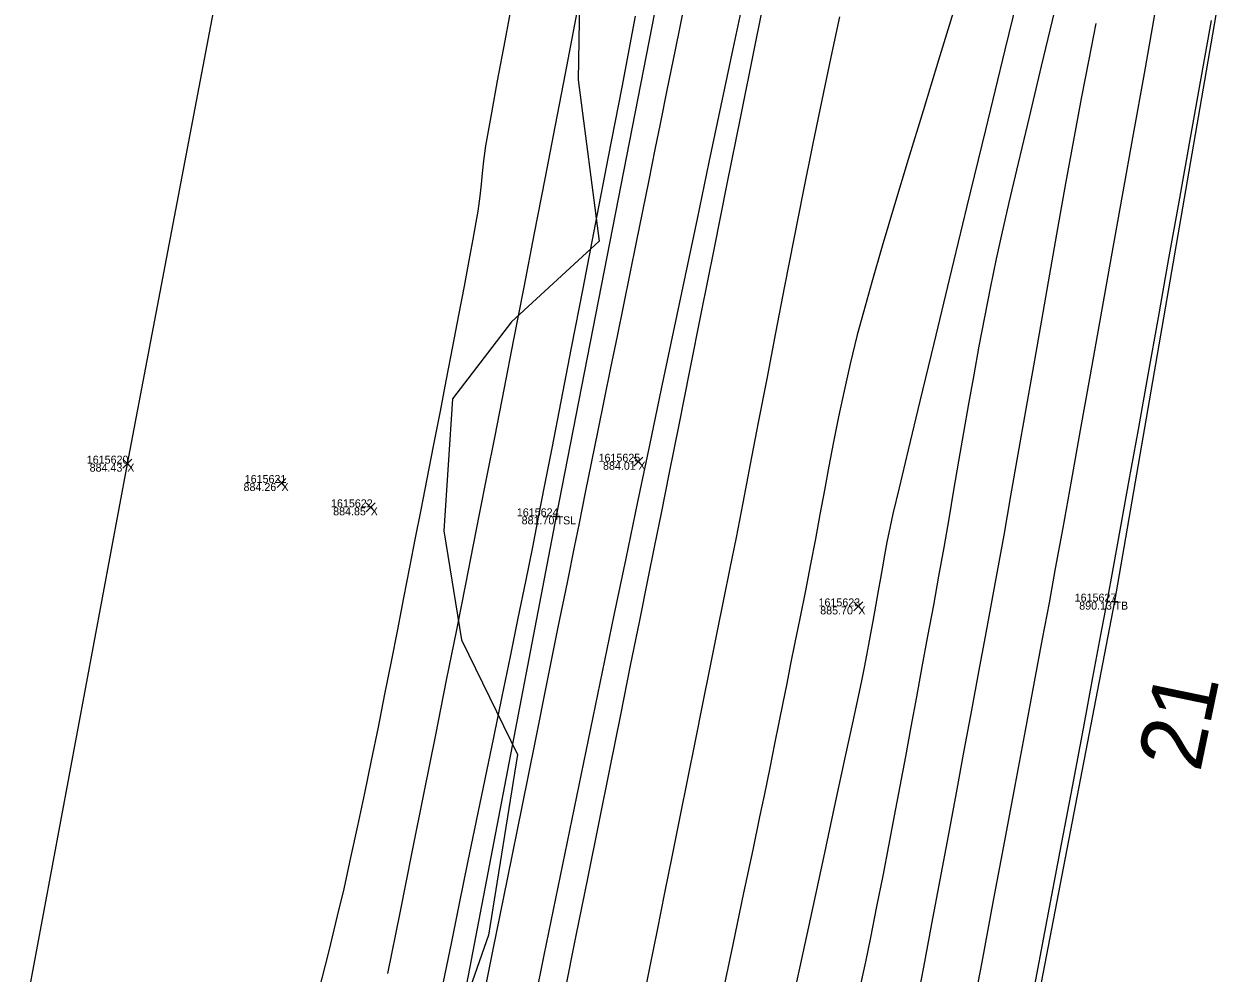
# Model space of a CAD drawing. Extents: x 1957117 to 1971063, y 701601 to 715861.
# Drawn here: x 1962801.9 to 1962854.3, y 704079.5 to 704121 of the extents above; entities that cross this region are included whole.
import ezdxf

# ---------------------------------------------------------------- set-up
doc = ezdxf.new("R2010")
doc.units = 0
for name, color, linetype in [('AP_X_Lights', 7, 'Continuous'), ('DT_X_Break_Line', 7, 'Continuous'), ('DT_X_Contour_Major', 7, 'Continuous'), ('DT_X_Contour_Minor', 7, 'Continuous'), ('DT_X_TIN_Hull', 7, 'Continuous'), ('GE_X_CL_20', 7, 'Continuous'), ('HY_X_Water_Edge', 7, 'Continuous'), ('PV_P_Drive', 7, 'Continuous'), ('PV_P_Shoulder', 7, 'Continuous'), ('RS_Raster1', 7, 'Continuous'), ('RW_X_Esmt_RR', 7, 'Continuous'), ('SC_Scratch1', 7, 'Continuous'), ('VG_X_Tree_Line_Rt', 7, 'Continuous')]:
    doc.layers.add(name, color=color, linetype=linetype)

msp = doc.modelspace()

# ---------------------------------------------------------------- linework, layer by layer
at = {"layer": 'AP_X_Lights'}
for p, q in [((1962828.6, 704101.692), (1962828.988, 704102.082)), ((1962828.6, 704102.082), (1962828.988, 704101.692)), ((1962806.248, 704101.607), (1962806.636, 704101.997)), ((1962806.248, 704101.997), (1962806.636, 704101.607)), ((1962812.993, 704100.763), (1962813.381, 704101.153)), ((1962812.993, 704101.153), (1962813.381, 704100.763)), ((1962816.896, 704099.697), (1962817.284, 704100.087)), ((1962816.896, 704100.087), (1962817.284, 704099.697)), ((1962838.22, 704095.365), (1962838.608, 704095.755)), ((1962838.22, 704095.755), (1962838.608, 704095.365))]:
    msp.add_line(p, q, dxfattribs=at)
at = {"layer": 'DT_X_Break_Line'}
for points in [[(1962730.818, 703457.798), (1962733.395, 703504.264), (1962741.916, 703605.02), (1962747.624, 703652.087), (1962756.592, 703704.666), (1962761.935, 703754.654), (1962770.271, 703804.276), (1962778.004, 703852.465), (1962787.236, 703902.544), (1962794.92, 703952.201), (1962805.163, 704000.74), (1962815.72, 704050.002), (1962825.218, 704099.5), (1962834.811, 704148.707), (1962846.035, 704198.31), (1962854.549, 704243.654), (1962868.069, 704295.231)], [(1962892.064, 704289.931), (1962881.011, 704234.451), (1962871.969, 704195.37), (1962858.193, 704145.387), (1962849.618, 704095.769), (1962840.196, 704046.83), (1962828.044, 703997.69), (1962822.426, 703949.671), (1962812.618, 703898.591), (1962803.468, 703849.395), (1962793.965, 703803.71), (1962788.733, 703751.727), (1962780.252, 703700.82), (1962774.948, 703651.755), (1962769.57, 703604.236), (1962761.597, 703549.082), (1962757.692, 703508.157), (1962753.044, 703454.513)]]:
    msp.add_lwpolyline(points, dxfattribs=at)
at = {"layer": 'DT_X_Contour_Major'}
for points in [[(1962842.626, 704121.728), (1962841.929, 704119.455), (1962841.25, 704117.233), (1962840.603, 704115.107), (1962840.004, 704113.12), (1962839.466, 704111.317), (1962839.006, 704109.74), (1962838.636, 704108.434), (1962838.373, 704107.444), (1962838.065, 704106.176), (1962837.793, 704104.982), (1962837.551, 704103.848), (1962837.331, 704102.756), (1962837.126, 704101.692), (1962836.931, 704100.641), (1962836.737, 704099.586), (1962836.539, 704098.513), (1962836.329, 704097.407), (1962836.101, 704096.251), (1962835.855, 704095.032), (1962835.644, 704093.98), (1962835.457, 704093.047), (1962835.285, 704092.185), (1962835.118, 704091.347), (1962834.945, 704090.486), (1962834.756, 704089.553), (1962834.542, 704088.502), (1962834.292, 704087.284), (1962834.097, 704086.35), (1962833.796, 704084.909), (1962833.401, 704083.028), (1962832.927, 704080.775), (1962832.389, 704078.218)], [(1962842.626, 704121.728), (1962841.929, 704119.455), (1962841.25, 704117.233), (1962840.603, 704115.107), (1962840.004, 704113.12), (1962839.466, 704111.317), (1962839.006, 704109.74), (1962838.636, 704108.434), (1962838.373, 704107.444), (1962838.065, 704106.176), (1962837.793, 704104.982), (1962837.551, 704103.848), (1962837.331, 704102.756), (1962837.126, 704101.692), (1962836.931, 704100.641), (1962836.737, 704099.586), (1962836.539, 704098.513), (1962836.329, 704097.407), (1962836.101, 704096.251), (1962835.855, 704095.032), (1962835.644, 704093.98), (1962835.457, 704093.047), (1962835.285, 704092.185), (1962835.118, 704091.347), (1962834.945, 704090.486), (1962834.756, 704089.553), (1962834.542, 704088.502), (1962834.292, 704087.284), (1962834.097, 704086.35), (1962833.796, 704084.909), (1962833.401, 704083.028), (1962832.927, 704080.775), (1962832.389, 704078.218)], [(1962853.85, 704121.191), (1962853.395, 704118.658), (1962852.929, 704116.053), (1962852.457, 704113.414), (1962851.987, 704110.78), (1962851.525, 704108.191), (1962851.077, 704105.685), (1962850.65, 704103.301), (1962850.251, 704101.078), (1962849.886, 704099.055), (1962849.561, 704097.27), (1962849.284, 704095.763), (1962849.014, 704094.315), (1962848.664, 704092.449), (1962848.244, 704090.216), (1962847.763, 704087.67), (1962847.233, 704084.863), (1962846.663, 704081.85), (1962846.063, 704078.682)], [(1962853.85, 704121.191), (1962853.395, 704118.658), (1962852.929, 704116.053), (1962852.457, 704113.414), (1962851.987, 704110.78), (1962851.525, 704108.191), (1962851.077, 704105.685), (1962850.65, 704103.301), (1962850.251, 704101.078), (1962849.886, 704099.055), (1962849.561, 704097.27), (1962849.284, 704095.763), (1962849.014, 704094.315), (1962848.664, 704092.449), (1962848.244, 704090.216), (1962847.763, 704087.67), (1962847.233, 704084.863), (1962846.663, 704081.85), (1962846.063, 704078.682)]]:
    msp.add_lwpolyline(points, dxfattribs=at)
at = {"layer": 'DT_X_Contour_Minor'}
for points in [[(1962845.695, 704123.487), (1962844.826, 704119.906), (1962843.979, 704116.409), (1962843.168, 704113.06), (1962842.409, 704109.922), (1962841.717, 704107.058), (1962841.108, 704104.531), (1962840.597, 704102.405), (1962840.199, 704100.742), (1962839.929, 704099.605), (1962839.803, 704099.059), (1962839.662, 704098.37), (1962839.555, 704097.802), (1962839.468, 704097.297), (1962839.384, 704096.797), (1962839.29, 704096.242), (1962839.17, 704095.574), (1962839.048, 704094.913), (1962838.95, 704094.375), (1962838.863, 704093.899), (1962838.773, 704093.423), (1962838.669, 704092.887), (1962838.536, 704092.227), (1962838.423, 704091.692), (1962838.188, 704090.597), (1962837.844, 704089.005), (1962837.407, 704086.981), (1962836.888, 704084.586), (1962836.303, 704081.885), (1962835.664, 704078.942)], [(1962845.695, 704123.487), (1962844.826, 704119.906), (1962843.979, 704116.409), (1962843.168, 704113.06), (1962842.409, 704109.922), (1962841.717, 704107.058), (1962841.108, 704104.531), (1962840.597, 704102.405), (1962840.199, 704100.742), (1962839.929, 704099.605), (1962839.803, 704099.059), (1962839.662, 704098.37), (1962839.555, 704097.802), (1962839.468, 704097.297), (1962839.384, 704096.797), (1962839.29, 704096.242), (1962839.17, 704095.574), (1962839.048, 704094.913), (1962838.95, 704094.375), (1962838.863, 704093.899), (1962838.773, 704093.423), (1962838.669, 704092.887), (1962838.536, 704092.227), (1962838.423, 704091.692), (1962838.188, 704090.597), (1962837.844, 704089.005), (1962837.407, 704086.981), (1962836.888, 704084.586), (1962836.303, 704081.885), (1962835.664, 704078.942)], [(1962817.837, 704079.503), (1962818.372, 704082.156), (1962818.906, 704084.809), (1962819.43, 704087.419), (1962819.935, 704089.94), (1962820.412, 704092.329), (1962820.853, 704094.54), (1962821.249, 704096.528), (1962821.591, 704098.251), (1962821.87, 704099.661), (1962822.175, 704101.213), (1962822.531, 704103.024), (1962822.927, 704105.046), (1962823.353, 704107.23), (1962823.8, 704109.527), (1962824.259, 704111.888), (1962824.719, 704114.266), (1962825.171, 704116.611), (1962825.605, 704118.874), (1962826.012, 704121.007), (1962826.382, 704122.962)], [(1962817.837, 704079.503), (1962818.372, 704082.156), (1962818.906, 704084.809), (1962819.43, 704087.419), (1962819.935, 704089.94), (1962820.412, 704092.329), (1962820.853, 704094.54), (1962821.249, 704096.528), (1962821.591, 704098.251), (1962821.87, 704099.661), (1962822.175, 704101.213), (1962822.531, 704103.024), (1962822.927, 704105.046), (1962823.353, 704107.23), (1962823.8, 704109.527), (1962824.259, 704111.888), (1962824.719, 704114.266), (1962825.171, 704116.611), (1962825.605, 704118.874), (1962826.012, 704121.007), (1962826.382, 704122.962)], [(1962834.454, 704122.933), (1962833.858, 704119.967), (1962833.26, 704116.987), (1962832.67, 704114.04), (1962832.096, 704111.171), (1962831.547, 704108.429), (1962831.033, 704105.858), (1962830.562, 704103.505), (1962830.144, 704101.417), (1962829.787, 704099.64), (1962829.501, 704098.221), (1962829.196, 704096.713), (1962828.841, 704094.951), (1962828.442, 704092.973), (1962828.008, 704090.817), (1962827.546, 704088.52), (1962827.063, 704086.12), (1962826.566, 704083.654), (1962826.065, 704081.161), (1962825.565, 704078.677)], [(1962834.454, 704122.933), (1962833.858, 704119.967), (1962833.26, 704116.987), (1962832.67, 704114.04), (1962832.096, 704111.171), (1962831.547, 704108.429), (1962831.033, 704105.858), (1962830.562, 704103.505), (1962830.144, 704101.417), (1962829.787, 704099.64), (1962829.501, 704098.221), (1962829.196, 704096.713), (1962828.841, 704094.951), (1962828.442, 704092.973), (1962828.008, 704090.817), (1962827.546, 704088.52), (1962827.063, 704086.12), (1962826.566, 704083.654), (1962826.065, 704081.161), (1962825.565, 704078.677)], [(1962814.811, 704078.669), (1962815.267, 704080.493), (1962815.642, 704082.025), (1962815.923, 704083.214), (1962816.228, 704084.572), (1962816.532, 704085.966), (1962816.833, 704087.387), (1962817.13, 704088.826), (1962817.424, 704090.272), (1962817.712, 704091.716), (1962817.995, 704093.147), (1962818.271, 704094.557), (1962818.539, 704095.936), (1962818.799, 704097.274), (1962819.05, 704098.56), (1962819.29, 704099.786), (1962819.556, 704101.136), (1962819.836, 704102.562), (1962820.122, 704104.028), (1962820.408, 704105.496), (1962820.686, 704106.932), (1962820.949, 704108.299), (1962821.19, 704109.562), (1962821.402, 704110.683), (1962821.577, 704111.627), (1962821.709, 704112.358), (1962821.79, 704112.84), (1962821.882, 704113.502), (1962821.938, 704114.03), (1962821.982, 704114.513), (1962822.037, 704115.042), (1962822.127, 704115.704), (1962822.21, 704116.188), (1962822.385, 704117.153), (1962822.64, 704118.54), (1962822.965, 704120.291), (1962823.347, 704122.348)], [(1962814.811, 704078.669), (1962815.267, 704080.493), (1962815.642, 704082.025), (1962815.923, 704083.214), (1962816.228, 704084.572), (1962816.532, 704085.966), (1962816.833, 704087.387), (1962817.13, 704088.826), (1962817.424, 704090.272), (1962817.712, 704091.716), (1962817.995, 704093.147), (1962818.271, 704094.557), (1962818.539, 704095.936), (1962818.799, 704097.274), (1962819.05, 704098.56), (1962819.29, 704099.786), (1962819.556, 704101.136), (1962819.836, 704102.562), (1962820.122, 704104.028), (1962820.408, 704105.496), (1962820.686, 704106.932), (1962820.949, 704108.299), (1962821.19, 704109.562), (1962821.402, 704110.683), (1962821.577, 704111.627), (1962821.709, 704112.358), (1962821.79, 704112.84), (1962821.882, 704113.502), (1962821.938, 704114.03), (1962821.982, 704114.513), (1962822.037, 704115.042), (1962822.127, 704115.704), (1962822.21, 704116.188), (1962822.385, 704117.153), (1962822.64, 704118.54), (1962822.965, 704120.291), (1962823.347, 704122.348)], [(1962830.808, 704121.908), (1962830.401, 704119.902), (1962830.043, 704118.141), (1962829.746, 704116.672), (1962829.518, 704115.544), (1962829.247, 704114.203), (1962828.974, 704112.851), (1962828.698, 704111.49), (1962828.42, 704110.122), (1962828.141, 704108.749), (1962827.862, 704107.375), (1962827.582, 704106), (1962827.302, 704104.628), (1962827.024, 704103.26), (1962826.747, 704101.899), (1962826.473, 704100.547), (1962826.201, 704099.206), (1962825.987, 704098.147), (1962825.676, 704096.608), (1962825.28, 704094.646), (1962824.811, 704092.318), (1962824.279, 704089.681), (1962823.696, 704086.793), (1962823.074, 704083.71), (1962822.424, 704080.489), (1962821.758, 704077.188)], [(1962830.808, 704121.908), (1962830.401, 704119.902), (1962830.043, 704118.141), (1962829.746, 704116.672), (1962829.518, 704115.544), (1962829.247, 704114.203), (1962828.974, 704112.851), (1962828.698, 704111.49), (1962828.42, 704110.122), (1962828.141, 704108.749), (1962827.862, 704107.375), (1962827.582, 704106), (1962827.302, 704104.628), (1962827.024, 704103.26), (1962826.747, 704101.899), (1962826.473, 704100.547), (1962826.201, 704099.206), (1962825.987, 704098.147), (1962825.676, 704096.608), (1962825.28, 704094.646), (1962824.811, 704092.318), (1962824.279, 704089.681), (1962823.696, 704086.793), (1962823.074, 704083.71), (1962822.424, 704080.489), (1962821.758, 704077.188)], [(1962846.996, 704121.605), (1962846.414, 704119.187), (1962845.881, 704116.954), (1962845.406, 704114.95), (1962845.002, 704113.221), (1962844.679, 704111.809), (1962844.448, 704110.761), (1962844.184, 704109.485), (1962843.933, 704108.214), (1962843.693, 704106.947), (1962843.462, 704105.683), (1962843.237, 704104.423), (1962843.018, 704103.164), (1962842.802, 704101.907), (1962842.586, 704100.651), (1962842.371, 704099.395), (1962842.152, 704098.139), (1962841.929, 704096.881), (1962841.699, 704095.621), (1962841.447, 704094.259), (1962841.2, 704092.92), (1962840.957, 704091.6), (1962840.716, 704090.292), (1962840.475, 704088.993), (1962840.233, 704087.697), (1962839.988, 704086.398), (1962839.738, 704085.092), (1962839.482, 704083.774), (1962839.217, 704082.439), (1962838.943, 704081.081), (1962838.723, 704080.017), (1962838.431, 704078.626)], [(1962846.996, 704121.605), (1962846.414, 704119.187), (1962845.881, 704116.954), (1962845.406, 704114.95), (1962845.002, 704113.221), (1962844.679, 704111.809), (1962844.448, 704110.761), (1962844.184, 704109.485), (1962843.933, 704108.214), (1962843.693, 704106.947), (1962843.462, 704105.683), (1962843.237, 704104.423), (1962843.018, 704103.164), (1962842.802, 704101.907), (1962842.586, 704100.651), (1962842.371, 704099.395), (1962842.152, 704098.139), (1962841.929, 704096.881), (1962841.699, 704095.621), (1962841.447, 704094.259), (1962841.2, 704092.92), (1962840.957, 704091.6), (1962840.716, 704090.292), (1962840.475, 704088.993), (1962840.233, 704087.697), (1962839.988, 704086.398), (1962839.738, 704085.092), (1962839.482, 704083.774), (1962839.217, 704082.439), (1962838.943, 704081.081), (1962838.723, 704080.017), (1962838.431, 704078.626)], [(1962851.376, 704121.446), (1962850.912, 704118.864), (1962850.437, 704116.21), (1962849.957, 704113.526), (1962849.479, 704110.85), (1962849.01, 704108.223), (1962848.556, 704105.684), (1962848.125, 704103.273), (1962847.722, 704101.031), (1962847.355, 704098.998), (1962847.031, 704097.213), (1962846.756, 704095.716), (1962846.462, 704094.135), (1962846.112, 704092.26), (1962845.714, 704090.134), (1962845.277, 704087.802), (1962844.809, 704085.307), (1962844.318, 704082.694), (1962843.812, 704080.007), (1962843.3, 704077.29)], [(1962851.376, 704121.446), (1962850.912, 704118.864), (1962850.437, 704116.21), (1962849.957, 704113.526), (1962849.479, 704110.85), (1962849.01, 704108.223), (1962848.556, 704105.684), (1962848.125, 704103.273), (1962847.722, 704101.031), (1962847.355, 704098.998), (1962847.031, 704097.213), (1962846.756, 704095.716), (1962846.462, 704094.135), (1962846.112, 704092.26), (1962845.714, 704090.134), (1962845.277, 704087.802), (1962844.809, 704085.307), (1962844.318, 704082.694), (1962843.812, 704080.007), (1962843.3, 704077.29)], [(1962820.277, 704079.14), (1962820.618, 704080.821), (1962820.974, 704082.566), (1962821.341, 704084.357), (1962821.716, 704086.176), (1962822.093, 704088.005), (1962822.469, 704089.825), (1962822.839, 704091.618), (1962823.199, 704093.366), (1962823.545, 704095.05), (1962823.871, 704096.652), (1962824.174, 704098.154), (1962824.449, 704099.537), (1962824.698, 704100.802), (1962825.025, 704102.48), (1962825.422, 704104.518), (1962825.877, 704106.865), (1962826.381, 704109.466), (1962826.924, 704112.271), (1962827.494, 704115.225), (1962828.082, 704118.276), (1962828.678, 704121.373)], [(1962820.277, 704079.14), (1962820.618, 704080.821), (1962820.974, 704082.566), (1962821.341, 704084.357), (1962821.716, 704086.176), (1962822.093, 704088.005), (1962822.469, 704089.825), (1962822.839, 704091.618), (1962823.199, 704093.366), (1962823.545, 704095.05), (1962823.871, 704096.652), (1962824.174, 704098.154), (1962824.449, 704099.537), (1962824.698, 704100.802), (1962825.025, 704102.48), (1962825.422, 704104.518), (1962825.877, 704106.865), (1962826.381, 704109.466), (1962826.924, 704112.271), (1962827.494, 704115.225), (1962828.082, 704118.276), (1962828.678, 704121.373)], [(1962837.598, 704121.341), (1962837.213, 704119.58), (1962836.817, 704117.702), (1962836.413, 704115.734), (1962836.004, 704113.704), (1962835.596, 704111.639), (1962835.191, 704109.569), (1962834.795, 704107.519), (1962834.41, 704105.519), (1962834.04, 704103.597), (1962833.691, 704101.779), (1962833.365, 704100.095), (1962833.067, 704098.571), (1962832.801, 704097.236), (1962832.525, 704095.869), (1962832.232, 704094.415), (1962831.925, 704092.889), (1962831.608, 704091.306), (1962831.281, 704089.68), (1962830.949, 704088.025), (1962830.614, 704086.356), (1962830.279, 704084.686), (1962829.946, 704083.031), (1962829.618, 704081.405), (1962829.298, 704079.823), (1962828.988, 704078.298)], [(1962837.598, 704121.341), (1962837.213, 704119.58), (1962836.817, 704117.702), (1962836.413, 704115.734), (1962836.004, 704113.704), (1962835.596, 704111.639), (1962835.191, 704109.569), (1962834.795, 704107.519), (1962834.41, 704105.519), (1962834.04, 704103.597), (1962833.691, 704101.779), (1962833.365, 704100.095), (1962833.067, 704098.571), (1962832.801, 704097.236), (1962832.525, 704095.869), (1962832.232, 704094.415), (1962831.925, 704092.889), (1962831.608, 704091.306), (1962831.281, 704089.68), (1962830.949, 704088.025), (1962830.614, 704086.356), (1962830.279, 704084.686), (1962829.946, 704083.031), (1962829.618, 704081.405), (1962829.298, 704079.823), (1962828.988, 704078.298)], [(1962848.801, 704121.047), (1962848.491, 704119.474), (1962848.166, 704117.769), (1962847.829, 704115.954), (1962847.482, 704114.054), (1962847.131, 704112.093), (1962846.776, 704110.095), (1962846.422, 704108.084), (1962846.072, 704106.085), (1962845.729, 704104.12), (1962845.396, 704102.215), (1962845.076, 704100.393), (1962844.773, 704098.679), (1962844.488, 704097.096), (1962844.227, 704095.668), (1962843.964, 704094.25), (1962843.675, 704092.693), (1962843.365, 704091.019), (1962843.037, 704089.252), (1962842.694, 704087.412), (1962842.342, 704085.522), (1962841.983, 704083.605), (1962841.622, 704081.683), (1962841.262, 704079.777), (1962840.908, 704077.91)], [(1962848.801, 704121.047), (1962848.491, 704119.474), (1962848.166, 704117.769), (1962847.829, 704115.954), (1962847.482, 704114.054), (1962847.131, 704112.093), (1962846.776, 704110.095), (1962846.422, 704108.084), (1962846.072, 704106.085), (1962845.729, 704104.12), (1962845.396, 704102.215), (1962845.076, 704100.393), (1962844.773, 704098.679), (1962844.488, 704097.096), (1962844.227, 704095.668), (1962843.964, 704094.25), (1962843.675, 704092.693), (1962843.365, 704091.019), (1962843.037, 704089.252), (1962842.694, 704087.412), (1962842.342, 704085.522), (1962841.983, 704083.605), (1962841.622, 704081.683), (1962841.262, 704079.777), (1962840.908, 704077.91)]]:
    msp.add_lwpolyline(points, dxfattribs=at)
at = {"layer": 'DT_X_TIN_Hull'}
msp.add_lwpolyline([(1962854.544, 704302.816), (1962839.463, 704247.251), (1962828.794, 704202.213), (1962815.745, 704150.832), (1962806.442, 704101.802), (1962788.018, 704003.247), (1962779.047, 703954.01), (1962770.927, 703904.936), (1962763.124, 703854.555), (1962754.385, 703805.324), (1962746.258, 703756.127), (1962738.677, 703706.86), (1962732.41, 703657.862), (1962724.468, 703607.498), (1962718.773, 703557.311), (1962703.306, 703409.414)], dxfattribs=at)
at = {"layer": 'GE_X_CL_20'}
msp.add_arc((1968466.781, 702923.066), 5729.578, 166.495347, 177.813939, dxfattribs=at)
at = {"layer": 'HY_X_Water_Edge'}
msp.add_spline([(1963191.723, 701994.048), (1963062.047, 702441.167), (1962863.491, 703169.356), (1962827.53, 703438.691), (1962823.213, 703537.412), (1962817.962, 703593.874), (1962817.97, 703697.316), (1962828.582, 703804.235), (1962836.461, 703844.734), (1962850.687, 703896.004), (1962867.251, 703938.846), (1962873.848, 703992.355), (1962884.135, 704091.371), (1962891.241, 704140.854), (1962897.382, 704180.529), (1962905.467, 704230.979), (1962943.949, 704328.022), (1962948.537, 704378.842), (1962964.114, 704426.264), (1963004.885, 704570.73), (1963042.054, 704716.522), (1963062.038, 704814.417), (1963072.171, 704860.237), (1963090.023, 704956.798), (1963107.066, 705031.783), (1963133.773, 705105.742), (1963148.685, 705206.74), (1963175.48, 705301.059), (1963191.635, 705353.417), (1963210.988, 705447.286), (1963219.532, 705497.27), (1963230.124, 705549.475), (1963251.052, 705591.159), (1963275.289, 705693.429), (1963292.982, 705784.032), (1963302.841, 705839.645), (1963335.126, 705936.766), (1963359.752, 706046.75), (1963389.133, 706177.299), (1963417.827, 706273.456), (1963475.868, 706451.902), (1963533.782, 706640.53), (1963553.86, 706696.984), (1963580.184, 706715.425), (1963609.172, 706718.73), (1963617.062, 706714.691), (1963619.447, 706694.678), (1963564.282, 706533.07), (1963531.853, 706395.229), (1963434.4, 706006.96), (1963354.09, 705679.186), (1963237.513, 705206.07), (1963167.369, 704892.962), (1963059.145, 704434.176), (1962907.914, 703908.742), (1962877.458, 703703.326), (1962898.357, 703412.121), (1962942.65, 703052.267), (1963048.963, 702674.866), (1963191.468, 702189.666), (1963245.396, 702019.832)], degree=3, dxfattribs=at)
at = {"layer": 'PV_P_Drive'}
for p, q in [((1962825.072, 704099.5), (1962825.364, 704099.5)), ((1962825.218, 704099.646), (1962825.218, 704099.354)), ((1962825.218, 704099.5), (1962825.218, 704099.5)), ((1962849.472, 704095.769), (1962849.764, 704095.769)), ((1962849.618, 704095.915), (1962849.618, 704095.623)), ((1962849.618, 704095.769), (1962849.618, 704095.769))]:
    msp.add_line(p, q, dxfattribs=at)
at = {"layer": 'RW_X_Esmt_RR'}
for radius, start, end in [(5759.578, 166.4953469, 172.9409494), (5699.578, 166.495347, 172.904425)]:
    msp.add_arc((1968466.781, 702923.066), radius, start, end, dxfattribs=at)
at = {"layer": 'VG_X_Tree_Line_Rt'}
msp.add_lwpolyline([(1962826.276, 704125.474), (1962826.166, 704118.596), (1962827.084, 704111.527), (1962823.254, 704108.013), (1962820.667, 704104.636), (1962820.282, 704098.865), (1962821.057, 704094.092), (1962823.507, 704089.087), (1962822.249, 704081.18), (1962819.7, 704073.933), (1962816.602, 704068.652), (1962816.442, 704062.278), (1962821.81, 704057.72), (1962820.804, 704052.267), (1962811.033, 704050.334), (1962809.422, 704044.105), (1962807.39, 704039.656), (1962810.59, 704035.804)], dxfattribs=at)

# ---------------------------------------------------------------- texts
at = {"layer": 'GE_X_CL_20'}
msp.add_text('21', height=2.8, rotation=78.2557, dxfattribs=at).set_placement((1962853.361, 704088.268))
at = {"layer": 'PV_P_Shoulder'}
for s, p in [('884.43', (1962804.797, 704101.452)), ('884.01', (1962827.25, 704101.537)), ('884.26', (1962811.528, 704100.608)), ('884.85', (1962815.448, 704099.542)), ('881.70', (1962823.691, 704099.15)), ('890.13', (1962848.078, 704095.419)), ('885.70', (1962836.75, 704095.21))]:
    msp.add_text(s, height=0.35, dxfattribs=at).set_placement(p)
at = {"layer": 'RS_Raster1'}
for s, p in [('1615620', (1962804.673, 704101.802)), ('1615625', (1962827.055, 704101.887)), ('1615621', (1962811.58, 704100.958)), ('1615622', (1962815.354, 704099.892)), ('1615624', (1962823.482, 704099.5)), ('1615623', (1962836.675, 704095.56)), ('1615627', (1962847.879, 704095.769))]:
    msp.add_text(s, height=0.35, dxfattribs=at).set_placement(p)
at = {"layer": 'SC_Scratch1'}
for s, p in [('X', (1962806.442, 704101.452)), ('X', (1962828.794, 704101.537)), ('X', (1962813.187, 704100.608)), ('X', (1962817.09, 704099.542)), ('TSL', (1962825.218, 704099.15)), ('TB', (1962849.618, 704095.419)), ('X', (1962838.414, 704095.21))]:
    msp.add_text(s, height=0.35, dxfattribs=at).set_placement(p)

doc.saveas('drawing.dxf')
